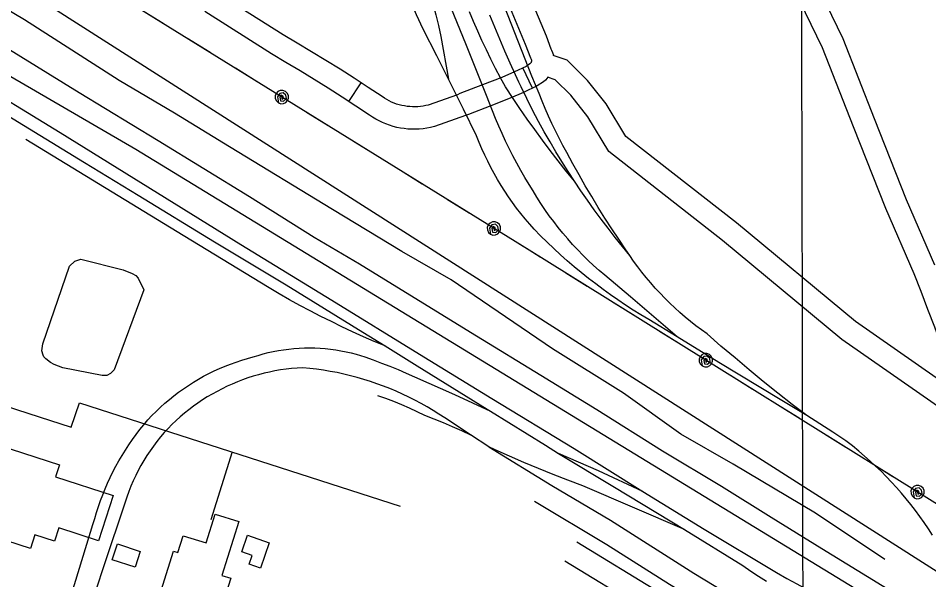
# Model space of a CAD drawing. Extents: x 3355677 to 3393573, y 612928 to 638357.
# Drawn here: x 3369270 to 3370489, y 625120 to 625871 of the extents above; entities that cross this region are included whole.
import ezdxf

# ---------------------------------------------------------------- set-up
doc = ezdxf.new("R2010")
doc.units = 0
for name, color, linetype in [('V-BLDG-OTLN', 7, 'Continuous'), ('V-GRID-MAJR', 7, 'Continuous'), ('V-RAIL-TRAK', 7, 'Continuous'), ('V-ROAD-CNTR', 7, 'Continuous'), ('V-SITE-OTLN', 7, 'Continuous'), ('V-TOPO-SHOR', 7, 'Continuous'), ('V-UTIL-LINE', 7, 'Continuous')]:
    doc.layers.add(name, color=color, linetype=linetype)

msp = doc.modelspace()

# ---------------------------------------------------------------- linework, layer by layer
at = {"layer": 'V-BLDG-OTLN'}
for points in [[(3368996.4, 625250.3), (3369028.7, 625350.4), (3369080.4, 625333.6), (3369073.4, 625312), (3369101.8, 625302.8), (3369114.5, 625342), (3369325.2, 625273.9), (3369320, 625257.8), (3369397.4, 625232.8), (3369377.8, 625172.1), (3369324.4, 625189.4), (3369318.8, 625171.8), (3369292.5, 625180.3), (3369286.5, 625161.7), (3369075.5, 625229.9), (3369080.6, 625245.5), (3369054.6, 625253.9), (3369048, 625233.6)], [(3369447.3, 625060), (3369478.2, 625158.1), (3369484, 625156.3), (3369491.1, 625179), (3369521.9, 625169.3), (3369534, 625207.8), (3369565.5, 625197.9), (3369542.8, 625125.7), (3369554.6, 625122), (3369534, 625056.6), (3369556.8, 625049.4), (3369549.9, 625027.7)], [(3369577.2, 625179.7), (3369606.2, 625169.6), (3369594.3, 625135.7), (3369579.3, 625141), (3369583.3, 625152.6), (3369569.4, 625157.5)], [(3369403.2, 625168.1), (3369433.6, 625158), (3369426.5, 625136.7), (3369396.1, 625146.8)]]:
    msp.add_lwpolyline(points, close=True, dxfattribs=at)
at = {"layer": 'V-GRID-MAJR'}
msp.add_spline([(3370337.4, 618339.6), (3370322.5, 624397.8), (3370307.5, 630459.1), (3370292.5, 636520.3), (3370292.5, 636523.4)], degree=3, dxfattribs=at)
at = {"layer": 'V-RAIL-TRAK'}
for points in [[(3369957.7, 625793.9), (3369925.9, 625874.7), (3369873.4, 626005.5), (3369837.2, 626097.5), (3369782.3, 626232.4), (3369741.3, 626336), (3369695.1, 626445.8), (3369647.7, 626559.7), (3369625.6, 626615.1)], [(3369627.3, 626385.8), (3369675.7, 626271.9), (3369726.6, 626147.1), (3369783.4, 626008.6), (3369807.5, 625947.4), (3369812.3, 625933.3), (3369816.9, 625919.1), (3369821.2, 625904.9), (3369825.3, 625890.5), (3369829.1, 625876.1), (3369832.7, 625861.6), (3369836, 625847.1), (3369846.1, 625789.8)], [(3369883.9, 625713.9), (3369866.2, 625749.7), (3369863.6, 625755), (3369848.4, 625785.4), (3369830.4, 625821), (3369812.2, 625856.6), (3369803.5, 625876.2), (3369795.1, 625895.9), (3369786.9, 625915.7), (3369779, 625935.6), (3369739.9, 626034.4), (3369697.3, 626139.7), (3369661.8, 626224.8), (3369656.5, 626238.2), (3369624.3, 626319.6), (3369602.7, 626374.1)], [(3370152.4, 625444.9), (3370089.8, 625498.8), (3370055.3, 625527.5), (3370047.8, 625533.9), (3370040.4, 625540.6), (3370033.2, 625547.3), (3370026.1, 625554.3), (3370019.2, 625561.4), (3370012.4, 625568.7), (3370005.8, 625576.1), (3369999.4, 625583.6), (3369993.1, 625591.3), (3369987.1, 625599.2), (3369981.2, 625607.2), (3369975.4, 625615.3), (3369969.9, 625623.5), (3369964.5, 625631.8), (3369959.4, 625640.3), (3369954.4, 625648.9), (3369948.6, 625658.3), (3369943, 625667.8), (3369937.6, 625677.5), (3369932.4, 625687.2), (3369927.4, 625697), (3369922.5, 625707), (3369917.9, 625717), (3369913.5, 625727.1), (3369909.2, 625737.3), (3369905.2, 625747.6), (3369901.3, 625757.9), (3369897.2, 625768.1), (3369870.2, 625834.9), (3369808.2, 625987.2)], [(3370014.8, 625653.4), (3370003.9, 625666.9), (3369993.1, 625680.6), (3369982.5, 625694.4), (3369972, 625708.3), (3369961.8, 625722.4), (3369951.6, 625736.5), (3369941.7, 625750.8), (3369932, 625765.2), (3369923.2, 625778.5), (3369922.4, 625779.8), (3369915.7, 625791.9), (3369909.2, 625804.2), (3369903, 625816.6), (3369896.9, 625829.1), (3369891, 625841.7), (3369885.3, 625854.3), (3369879.8, 625867.1), (3369874.4, 625879.9)], [(3370088.8, 625554), (3370079, 625566), (3370069.3, 625578.1), (3370059.8, 625590.3), (3370050.4, 625602.7), (3370041.3, 625615.2), (3370032.3, 625627.8), (3370023.5, 625640.5), (3370014.8, 625653.4), (3370006.4, 625666.4), (3369998.1, 625679.5), (3369990.1, 625692.7), (3369982.2, 625706.1), (3369974.5, 625719.5), (3369966.9, 625733.1), (3369958.9, 625748.6), (3369951.1, 625764.1), (3369943.4, 625779.8), (3369940.5, 625785.9), (3369936, 625795.6), (3369928.7, 625811.4), (3369921.6, 625827.4), (3369914.8, 625843.4), (3369908.1, 625859.5), (3369901.7, 625875.7)], [(3369085.2, 625866.9), (3369200.4, 625795.3), (3369326.4, 625718.6), (3369456.4, 625637.6), (3369568, 625568.7), (3369690, 625494.2), (3369807.5, 625421.7), (3369904.3, 625362.7), (3370014.6, 625295.5), (3370106.5, 625238.2), (3370188.4, 625187.8), (3370285.5, 625129.6), (3370299.1, 625121.9), (3370312.8, 625114.4), (3370326.6, 625107), (3370340.5, 625099.8), (3370354.5, 625092.9), (3370368.5, 625086), (3370382.7, 625079.4), (3370396.9, 625073), (3370411.2, 625066.7), (3370476.9, 625033.1)], [(3370440.6, 625103.6), (3370345.9, 625161.3), (3370278.1, 625203.5), (3370211.9, 625244.9), (3370132.8, 625292), (3370044.6, 625347.3), (3369969.9, 625393.2), (3369883.6, 625446), (3369806.2, 625493.5), (3369727.1, 625542.3), (3369666.5, 625578.2), (3369579.9, 625632.6), (3369457.4, 625707.2), (3369351.5, 625771.5), (3369252.8, 625832.5)], [(3370325.8, 625339.6), (3370306.3, 625354.7), (3370287, 625369.9), (3370267.7, 625385.4), (3370248.7, 625401), (3370229.8, 625416.8), (3370211, 625432.8), (3370192.4, 625449), (3370184.9, 625454.3), (3370177.5, 625459.9), (3370170.2, 625465.6), (3370163, 625471.5), (3370156, 625477.6), (3370149.1, 625483.8), (3370142.4, 625490.2), (3370135.8, 625496.7), (3370129.4, 625503.4), (3370123.1, 625510.2), (3370117, 625517.2), (3370111, 625524.3), (3370105.2, 625531.5), (3370099.6, 625538.9), (3370094.1, 625546.4), (3370088.8, 625554), (3370083.7, 625561.7), (3370074.1, 625575.7), (3370064.8, 625589.7), (3370055.6, 625603.9), (3370046.7, 625618.2), (3370037.9, 625632.7), (3370029.3, 625647.2), (3370021, 625661.9), (3370012.8, 625676.7), (3370004.8, 625691.6), (3369999.5, 625701.2), (3369994.3, 625710.8), (3369989.4, 625720.6), (3369984.6, 625730.5), (3369980, 625740.4), (3369975.7, 625750.5), (3369971.5, 625760.6), (3369967.6, 625770.8), (3369957.7, 625793.9)], [(3369255.2, 625741.9), (3369358.7, 625678.4), (3369430.6, 625634.6), (3369532.9, 625572.3), (3369628.8, 625514.5), (3369731.5, 625451.4), (3369761.4, 625432.9), (3369804.2, 625406.4), (3369898.1, 625348.2), (3369902.4, 625345.5), (3369975.9, 625299.9), (3369993.7, 625289.1), (3370068.6, 625243.8), (3370162.1, 625187.2), (3370240.4, 625138.9), (3370250.8, 625131.7), (3370261.4, 625124.7), (3370272, 625117.9)], [(3370152.4, 625444.9), (3370114.5, 625468.2), (3370103.9, 625474.5), (3370093.5, 625480.9), (3370083.3, 625487.6), (3370073.1, 625494.4), (3370063, 625501.3), (3370053.1, 625508.5), (3370043.3, 625515.8), (3370033.6, 625523.3), (3370024, 625531), (3370014.6, 625538.8), (3370005.3, 625546.8), (3369996.2, 625554.9), (3369987.2, 625563.2), (3369978.3, 625571.7), (3369969.6, 625580.3), (3369961, 625589), (3369954.9, 625595.9), (3369948.9, 625602.9), (3369943.1, 625610.1), (3369937.4, 625617.4), (3369932, 625624.8), (3369926.7, 625632.4), (3369921.5, 625640), (3369916.6, 625647.8), (3369911.8, 625655.7), (3369907.3, 625663.8), (3369902.9, 625671.9), (3369898.7, 625680.1), (3369894.7, 625688.4), (3369890.9, 625696.8), (3369887.3, 625705.3), (3369883.9, 625713.9)], [(3369761.4, 625432.9), (3369746.8, 625439), (3369732.4, 625445.3), (3369717.9, 625451.9), (3369703.6, 625458.6), (3369689.4, 625465.4), (3369675.2, 625472.5), (3369661.2, 625479.8), (3369647.2, 625487.2), (3369633.4, 625494.8), (3369619.6, 625502.6), (3369606, 625510.6), (3369490.8, 625580.6), (3369369.6, 625654.8), (3369280.5, 625709.3)], [(3370494.2, 625179.8), (3370488.8, 625188.2), (3370483.2, 625196.5), (3370477.4, 625204.6), (3370471.4, 625212.6), (3370465.3, 625220.5), (3370459, 625228.3), (3370452.5, 625235.9), (3370446, 625243.5), (3370439.2, 625250.8), (3370432.3, 625258.1), (3370425.3, 625265.2), (3370418.1, 625272.1), (3370410.8, 625278.9), (3370403.3, 625285.6), (3370395.7, 625292.1), (3370387, 625299.2), (3370378, 625306.1), (3370360.7, 625317.4), (3370343.3, 625328.6), (3370325.8, 625339.6), (3370308.2, 625350.4), (3370290.4, 625361), (3370208, 625410.8), (3370152.4, 625444.9)], [(3369327.8, 625055), (3369370.2, 625193.8), (3369372.5, 625201.9), (3369374.9, 625209.9), (3369377.5, 625217.9), (3369380.3, 625225.9), (3369383.2, 625233.7), (3369386.4, 625241.5), (3369389.8, 625249.2), (3369393.3, 625256.8), (3369397, 625264.4), (3369400.9, 625271.8), (3369405, 625279.2), (3369409.3, 625286.4), (3369413.7, 625293.5), (3369418.3, 625300.6), (3369423.1, 625307.5), (3369428, 625314.3), (3369433.1, 625321), (3369438.4, 625327.5), (3369443.8, 625334), (3369449.2, 625339.7), (3369454.8, 625345.3), (3369460.5, 625350.8), (3369466.4, 625356.1), (3369472.5, 625361.2), (3369478.6, 625366.2), (3369484.9, 625371), (3369491.4, 625375.6), (3369497.9, 625380.1), (3369504.6, 625384.3), (3369511.4, 625388.4), (3369518.3, 625392.3), (3369525.3, 625396), (3369532.5, 625399.4), (3369539.7, 625402.7), (3369547, 625405.8), (3369554.3, 625408.7), (3369561.8, 625411.4), (3369569.3, 625413.9), (3369576.9, 625416.2), (3369584.6, 625418.2), (3369591.2, 625420.3), (3369598, 625422.3), (3369604.8, 625424), (3369611.6, 625425.5), (3369618.5, 625426.8), (3369625.4, 625427.9), (3369632.4, 625428.8), (3369639.3, 625429.6), (3369646.3, 625430), (3369653.3, 625430.3), (3369660.3, 625430.4), (3369667.3, 625430.3), (3369674.3, 625429.9), (3369681.3, 625429.4), (3369688.3, 625428.6), (3369695.2, 625427.7), (3369702.1, 625426.5), (3369709, 625425.2), (3369715.8, 625423.6), (3369722.6, 625421.8), (3369734, 625418.1), (3369745.3, 625414.1), (3369756.5, 625410), (3369767.6, 625405.7), (3369778.7, 625401.2), (3369789.7, 625396.5), (3369800.6, 625391.6), (3369854.1, 625367.7), (3369902.4, 625345.5)], [(3370162.1, 625187.2), (3370025.9, 625245.8), (3370006.1, 625253.2), (3369986.4, 625261), (3369966.8, 625268.9), (3369947.2, 625277.1), (3369927.8, 625285.4), (3369908.5, 625294), (3369900.4, 625297.7), (3369875.5, 625314.1), (3369841.1, 625336.6), (3369833.3, 625341.7), (3369825.5, 625346.6), (3369817.6, 625351.4), (3369809.5, 625355.9), (3369801.3, 625360.3), (3369793.1, 625364.5), (3369784.7, 625368.4), (3369776.3, 625372.2), (3369767.8, 625375.8), (3369759.1, 625379.2), (3369750.4, 625382.4), (3369741.7, 625385.4), (3369732.9, 625388.1), (3369724, 625390.7), (3369715, 625393.1), (3369706, 625395.2), (3369697, 625397.2), (3369687.9, 625398.9), (3369678.8, 625400.4), (3369669.6, 625401.7), (3369660.4, 625402.8), (3369651.2, 625403.7), (3369643.7, 625403.3), (3369636.2, 625402.7), (3369628.8, 625401.8), (3369621.3, 625400.7), (3369613.9, 625399.5), (3369606.6, 625398), (3369599.3, 625396.3), (3369592, 625394.4), (3369584.8, 625392.3), (3369577.6, 625390), (3369570.6, 625387.5), (3369563.6, 625384.8), (3369556.6, 625381.9), (3369549.8, 625378.9), (3369543, 625375.6), (3369536.4, 625372.1), (3369529.8, 625368.5), (3369523.3, 625364.6), (3369517, 625360.6), (3369510.8, 625356.5), (3369504.6, 625352.1), (3369498.7, 625347.6), (3369492.8, 625342.9), (3369487.1, 625338), (3369481.5, 625333), (3369476, 625327.8), (3369470.7, 625322.5), (3369465.6, 625317), (3369460.6, 625311.2), (3369455.8, 625305.1), (3369451.1, 625298.9), (3369446.7, 625292.6), (3369442.4, 625286.2), (3369438.4, 625279.6), (3369434.5, 625273), (3369430.8, 625266.2), (3369427.4, 625259.3), (3369424.1, 625252.3), (3369421, 625245.2), (3369418.2, 625238), (3369415.6, 625230.7), (3369382.4, 625131.8), (3369359.5, 625060.6)], [(3369751.1, 625366.7), (3369761.8, 625362.9), (3369772.5, 625358.9), (3369783.1, 625354.6), (3369793.6, 625350.1), (3369803.9, 625345.3), (3369814.2, 625340.3), (3369826.6, 625335.5), (3369839, 625330.4), (3369851.2, 625325.1), (3369863.4, 625319.7), (3369875.5, 625314.1)], [(3369900.4, 625297.7), (3369984.7, 625246.1), (3370063, 625199.8), (3370174.9, 625128.6), (3370285.7, 625061.4)], [(3370106.5, 625238.2), (3370047, 625265.7), (3369993.7, 625289.1)], [(3369961.3, 625225.3), (3370058, 625167.1), (3370142.3, 625114.2), (3370237, 625056.5), (3370323.3, 625003.2), (3370333.3, 624996.7), (3370343.4, 624990.3), (3370353.7, 624984.2), (3370364.1, 624978.2), (3370374.6, 624972.5), (3370385.2, 624966.9), (3370395.9, 624961.6), (3370406.7, 624956.5), (3370417.6, 624951.6), (3370428.7, 624946.9), (3370439.8, 624942.5), (3370460.3, 624935.4), (3370480.9, 624928.5), (3370489.4, 624926), (3370501.6, 624921.9), (3370522.4, 624915.4), (3370543.2, 624909.2), (3370622.5, 624885.9), (3370708.6, 624861.3)], [(3370129.3, 625102.3), (3370018.1, 625170.3)], [(3370002.1, 625145.4), (3370106.1, 625081.9)]]:
    msp.add_lwpolyline(points, dxfattribs=at)
at = {"layer": 'V-ROAD-CNTR'}
for p, q in [((3369958.5, 625777.8), (3369945.9, 625805)), ((3369712.8, 625759.9), (3369729.2, 625785.1))]:
    msp.add_line(p, q, dxfattribs=at)
for points in [[(3369885.2, 626072), (3369898.3, 626038.7), (3369949.6, 625912.9), (3369976.9, 625847.9), (3369983.4, 625830.7), (3369984.3, 625828.9), (3369985.6, 625825.4), (3369986.6, 625821.9), (3369986.7, 625821.1)], [(3370528.2, 625370.5), (3370525.8, 625377.1), (3370522.8, 625385.6), (3370514.5, 625409.8), (3370506, 625433.9), (3370497.2, 625457.9), (3370488.2, 625481.8), (3370479, 625505.7), (3370469.6, 625529.3), (3370431.6, 625616.8), (3370388.6, 625726), (3370346.9, 625832), (3370286.7, 625956.4), (3370268.2, 626004), (3370266.3, 626010.1), (3370264.6, 626016.1), (3370263.2, 626022.1), (3370262.1, 626028.2), (3370261.1, 626034.3), (3370260.4, 626040.5), (3370260, 626046.7), (3370259.8, 626052.6)], [(3370497.3, 625540.8), (3370459.4, 625628.3), (3370416.5, 625737), (3370374.5, 625844), (3370314.3, 625968.4), (3370296.5, 626014), (3370295.1, 626018.6), (3370293.7, 626023.5), (3370292.6, 626028.4), (3370291.6, 626033.3), (3370290.9, 626038.3), (3370290.3, 626043.3), (3370289.9, 626048.3), (3370289.8, 626053.6)], [(3369921.9, 625901.5), (3369949, 625836.8), (3369955.9, 625818.5), (3369956.9, 625816.5), (3369957.1, 625816.1), (3369957.2, 625815.6), (3369957.3, 625815), (3369957.4, 625814.5), (3369957.3, 625814), (3369957.3, 625813.5), (3369957.1, 625813), (3369956.9, 625812.5), (3369956.7, 625812), (3369956.4, 625811.6), (3369956.1, 625811.2), (3369955.7, 625810.8), (3369955.2, 625810.4), (3369950.2, 625807), (3369934.4, 625799.6), (3369917.5, 625792.3), (3369891.7, 625782.1), (3369861.6, 625770.5), (3369858.1, 625769), (3369818.8, 625755.3), (3369815.7, 625754.5), (3369812.2, 625753.8), (3369808.6, 625753.3), (3369805, 625753), (3369801.5, 625752.8), (3369797.9, 625752.9), (3369794.3, 625753.1), (3369790.7, 625753.4), (3369787.2, 625754), (3369783.7, 625754.7), (3369780.2, 625755.6), (3369776.8, 625756.6), (3369773.4, 625757.8), (3369770.1, 625759.2), (3369766.8, 625760.8), (3369763.7, 625762.5), (3369760.6, 625764.3), (3369757.3, 625766.5), (3369738.7, 625778.9), (3369719.9, 625791.1), (3369701.1, 625803.1), (3369682.1, 625815), (3369663, 625826.6), (3369643.8, 625838.1), (3369624.8, 625849.2), (3369535.8, 625906)], [(3369979.9, 625792.9), (3369978.5, 625791.2), (3369975.9, 625788.6), (3369973.2, 625786.3), (3369965.1, 625780.9), (3369946.7, 625772.2), (3369928.9, 625764.6), (3369902.7, 625754.2), (3369872.9, 625742.7), (3369869, 625741.1), (3369827.3, 625726.5), (3369822.1, 625725.2), (3369817.1, 625724.2), (3369812.1, 625723.5), (3369807.1, 625723.1), (3369802, 625722.8), (3369797, 625722.9), (3369791.9, 625723.1), (3369786.9, 625723.7), (3369781.9, 625724.4), (3369777, 625725.4), (3369772.1, 625726.7), (3369767.2, 625728.2), (3369762.5, 625729.9), (3369757.8, 625731.8), (3369753.3, 625734), (3369748.8, 625736.4), (3369744.5, 625739), (3369740.6, 625741.6), (3369722.2, 625753.8), (3369703.7, 625765.9), (3369685.1, 625777.7), (3369666.3, 625789.4), (3369647.5, 625800.9), (3369628.5, 625812.2), (3369609.1, 625823.6), (3369519.9, 625880.6)], [(3370527.1, 625370.7), (3370391, 625465.4), (3370231.9, 625597.5), (3370083.5, 625713.2), (3370057.4, 625756.8), (3370032.2, 625788.3), (3370005, 625815.5), (3369986.2, 625821.6)], [(3370556.7, 625313.5), (3370372.8, 625441.5), (3370213.1, 625574.1), (3370060.7, 625693), (3370032.7, 625739.6), (3370009.8, 625768.3), (3369988.9, 625789.2), (3369978.6, 625792.5)]]:
    msp.add_lwpolyline(points, dxfattribs=at)
at = {"layer": 'V-SITE-OTLN'}
msp.add_lwpolyline([(3370729.5, 626873.7), (3370829.3, 626518.1), (3370357, 626249.5), (3370645, 625589), (3370516.4, 625120.3), (3369107.7, 626018.5), (3367969.4, 626744.3)], dxfattribs=at)
msp.add_lwpolyline([(3368804.9, 624989), (3368712, 624989.9), (3367780.4, 625064.2), (3367960.1, 626062.4), (3368213.9, 626114.2), (3368483.7, 626245.1), (3369427.8, 625696.1), (3370459.1, 625066.8), (3370383.7, 624758.4), (3369690.3, 624840.8), (3369383.4, 624901)], close=True, dxfattribs=at)
at = {"layer": 'V-TOPO-SHOR'}
for points in [[(3370430.5, 625146.9), (3370337.5, 625209.3), (3370227.5, 625274.9), (3370157.3, 625314.7), (3370080.7, 625369.5), (3369985.6, 625429.2), (3369849.6, 625521.3), (3369783.8, 625559.4), (3369691.1, 625615.5), (3369553, 625699.5), (3369479.2, 625744.2), (3369405.3, 625788), (3369278.6, 625869.5), (3369175, 625931), (3369124.9, 625962.9), (3369109.9, 625970.2)], [(3369438.3, 625508.1), (3369398.5, 625401), (3369393.6, 625396.2), (3369388.7, 625393.5), (3369382.4, 625393.5), (3369329.8, 625403.7), (3369318.1, 625408), (3369313.2, 625410.8), (3369307.1, 625415.7), (3369304.3, 625418.5), (3369303.6, 625420.6), (3369301.6, 625426.2), (3369303.1, 625435.9), (3369338.7, 625539.6), (3369345.7, 625546.4), (3369349.9, 625547.8), (3369354, 625549.1), (3369410.8, 625534.8), (3369422.5, 625529.8), (3369427.4, 625527), (3369430.8, 625523.5), (3369438.3, 625508.1)]]:
    msp.add_lwpolyline(points, dxfattribs=at)
at = {"layer": 'V-UTIL-LINE'}
msp.add_line((3369556.7, 625291.1), (3369528, 625200.2), dxfattribs=at)
for points in [[(3370599.1, 625159.7), (3369954, 625561.1), (3369433, 625883.7), (3369003.6, 626135.6), (3368625.6, 626361.6), (3368231.9, 626619.3), (3367851.3, 626850.7), (3367382.4, 627145.7), (3366865, 627444.4), (3366480, 627712.3), (3366027.6, 627988.3), (3365574.4, 628269.8), (3365118.6, 628541.7), (3364545.7, 628879.7), (3364115.5, 629158.1), (3363633, 629456.1), (3363159.7, 629754.2), (3362684.9, 630044.1), (3362215.7, 630326.1), (3361710.6, 630626.7), (3361234.6, 630908.5), (3360733.5, 631217), (3359805.2, 631780.2)], [(3369464.1, 625864.4), (3369435.2, 625882.3)], [(3369527, 625825.5), (3369498.1, 625843.4)], [(3369589.9, 625786.5), (3369561, 625804.4)], [(3369623.1, 625766), (3369623.2, 625763.1), (3369625.1, 625764.5), (3369624.9, 625767.3), (3369622.2, 625768.5), (3369620.3, 625765.7), (3369621.3, 625761.1), (3369625.5, 625760.6), (3369629.1, 625763.9), (3369628.2, 625768.4), (3369625, 625771.5), (3369620.3, 625770.9), (3369617.1, 625766.4), (3369618.4, 625758.3), (3369621.6, 625757.1), (3369625.2, 625757.2), (3369628.4, 625758.7), (3369630.7, 625761.2), (3369632, 625764.5), (3369631.9, 625768), (3369630.4, 625771.2), (3369627.8, 625773.6), (3369624.5, 625774.9), (3369621, 625774.7), (3369617.8, 625773.3), (3369615.4, 625770.7), (3369614.2, 625767.4), (3369614.3, 625763.9), (3369615.8, 625760.7), (3369618.4, 625758.3)], [(3369685.2, 625727.5), (3369656.3, 625745.4)], [(3369748.1, 625688.6), (3369719.2, 625706.5)], [(3369811, 625649.6), (3369782.1, 625667.5)], [(3369873.9, 625610.7), (3369845, 625628.6)], [(3369907.1, 625590.1), (3369907.2, 625587.3), (3369909, 625588.7), (3369908.8, 625591.4), (3369906.2, 625592.7), (3369904.3, 625589.9), (3369905.2, 625585.3), (3369909.5, 625584.8), (3369913, 625588.1), (3369912.2, 625592.6), (3369909, 625595.7), (3369904.2, 625595), (3369901.1, 625590.5), (3369902.3, 625582.5), (3369905.6, 625581.3), (3369909.1, 625581.4), (3369912.3, 625582.8), (3369914.7, 625585.4), (3369915.9, 625588.7), (3369915.8, 625592.2), (3369914.4, 625595.4), (3369911.8, 625597.8), (3369908.5, 625599), (3369905, 625598.9), (3369901.8, 625597.4), (3369899.4, 625594.9), (3369898.2, 625591.6), (3369898.3, 625588.1), (3369899.8, 625584.9), (3369902.3, 625582.5)], [(3369969.1, 625551.7), (3369954, 625561.1), (3369940.2, 625569.6)], [(3370031.9, 625512.6), (3370003.1, 625530.5)], [(3370094.8, 625473.5), (3370065.9, 625491.4)], [(3368848.4, 625479.7), (3368942.7, 625449.3), (3368983.2, 625439.6), (3369298.1, 625337.9), (3369341, 625324), (3369352.3, 625356.9), (3369781.7, 625218.7)], [(3370157.6, 625434.4), (3370128.7, 625452.4)], [(3370190.7, 625413.8), (3370190.8, 625410.9), (3370192.7, 625412.3), (3370192.5, 625415.1), (3370189.8, 625416.3), (3370187.9, 625413.5), (3370188.9, 625409), (3370193.1, 625408.4), (3370196.7, 625411.7), (3370195.9, 625416.2), (3370192.7, 625419.3), (3370187.9, 625418.7), (3370184.7, 625414.2), (3370186, 625406.1), (3370189.2, 625404.9), (3370192.8, 625405), (3370195.9, 625406.5), (3370198.4, 625409), (3370199.6, 625412.3), (3370199.5, 625415.8), (3370198, 625419), (3370195.5, 625421.4), (3370192.2, 625422.7), (3370188.7, 625422.6), (3370185.5, 625421.1), (3370183.1, 625418.5), (3370181.8, 625415.3), (3370181.9, 625411.7), (3370183.4, 625408.5), (3370186, 625406.1)], [(3370252.7, 625375.2), (3370223.8, 625393.2)], [(3370315.5, 625336.1), (3370286.7, 625354.1)], [(3370378.4, 625297), (3370349.5, 625315)], [(3370441.2, 625257.9), (3370412.3, 625275.9)], [(3370474.3, 625237.3), (3370474.4, 625234.5), (3370476.3, 625235.9), (3370476.1, 625238.6), (3370473.4, 625239.9), (3370471.5, 625237.1), (3370472.5, 625232.5), (3370476.7, 625232), (3370480.3, 625235.3), (3370479.4, 625239.8), (3370476.3, 625242.9), (3370471.5, 625242.3), (3370468.3, 625237.8), (3370469.5, 625229.7), (3370472.8, 625228.5), (3370476.3, 625228.6), (3370479.5, 625230), (3370481.9, 625232.6), (3370483.2, 625235.9), (3370483.1, 625239.4), (3370481.6, 625242.6), (3370479, 625245), (3370475.8, 625246.2), (3370472.3, 625246.1), (3370469.1, 625244.7), (3370466.7, 625242.1), (3370465.4, 625238.8), (3370465.5, 625235.3), (3370467, 625232.1), (3370469.5, 625229.7)]]:
    msp.add_lwpolyline(points, dxfattribs=at)

doc.saveas('drawing.dxf')
